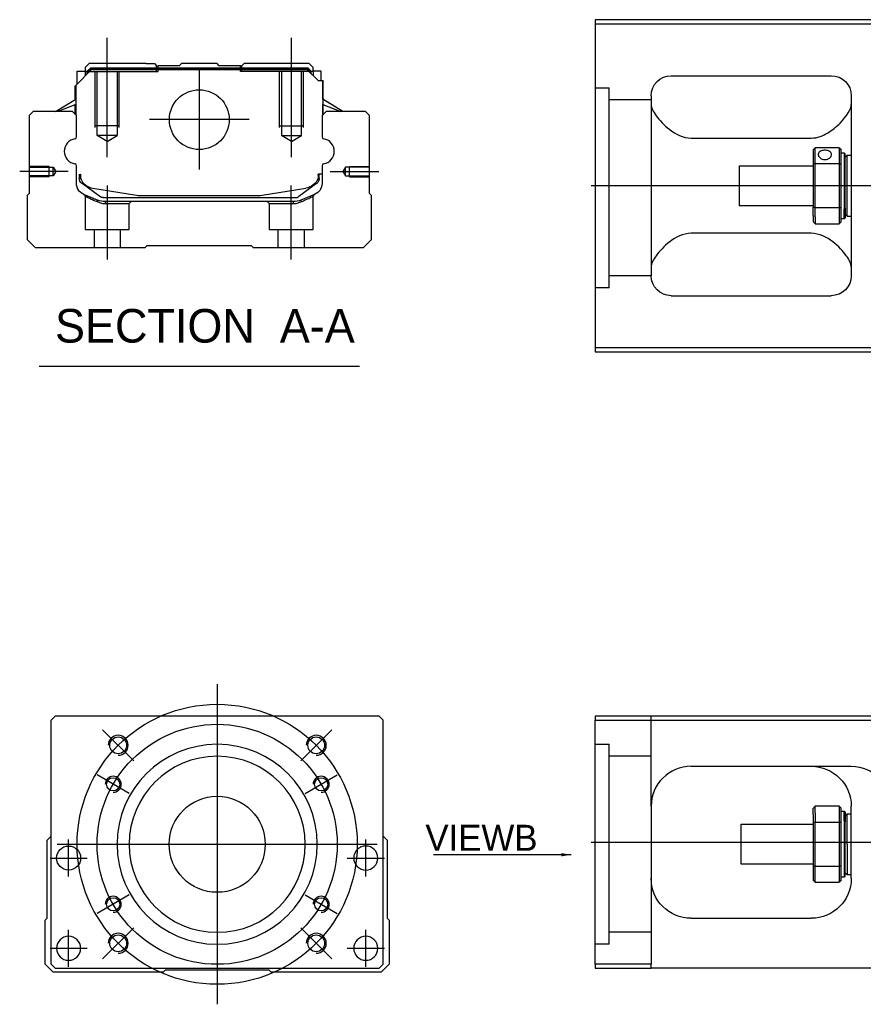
# Model space of a CAD drawing. Header units: millimetres. Extents: x -1108 to 3135, y -1596 to 860.
# Tile 384 of 649: x 647 to 858, y -1269 to -1023. Entities that reach past the tile are written whole.
import ezdxf
from ezdxf.lldxf.tags import DXFTag

# ---------------------------------------------------------------- set-up
doc = ezdxf.new("R2010")
doc.units = ezdxf.units.MM
doc.layers.get('0').update_dxf_attribs({"linetype": 'CONTINUOUS'})
doc.styles.add('CHN', font='txt')
doc.styles.add('DIM-7', font='SIMPLEX.shx', dxfattribs={"width": 0.7, "bigfont": 'chineset.shx'})
tags = doc.linetypes.add('DASHED', pattern=[25.72, 12.86, -12.86]).pattern_tags.tags
tags[6:7] = [DXFTag(74, 4), DXFTag(75, 0), DXFTag(340, '0'), DXFTag(46, 0.0), DXFTag(50, 0.0), DXFTag(44, 0.0), DXFTag(45, 0.0)]
tags[4:5] = [DXFTag(74, 4), DXFTag(75, 0), DXFTag(340, '0'), DXFTag(46, 0.0), DXFTag(50, 0.0), DXFTag(44, 0.0), DXFTag(45, 0.0)]
doc.dimstyles.new('CNS', dxfattribs={"dimtxt": 3.5, "dimasz": 2.5, "dimexe": 1, "dimexo": 1, "dimgap": 1, "dimtad": 1, "dimdsep": 46, "dimtxsty": 'DIM-7', "dimcen": 0.09, "dimclrd": 4, "dimclre": 4, "dimclrt": 1, "dimadec": 0, "dimazin": 0, "dimtfac": 1, "dimtmove": 0, "dimatfit": 3, "dimfxl": 0, "dimtvp": 0.971429, "dimtolj": 1, "dimarcsym": 0})

msp = doc.modelspace()

# ---------------------------------------------------------------- linework, layer by layer
at = {"linetype": 'Continuous'}
for p, q in [((864.94, -1022.64), (790.94, -1022.64)), ((790.94, -1022.64), (790.94, -1104.64)), ((790.94, -1023.64), (864.94, -1023.64)), ((664.57, -1033.62), (663.57, -1034.62)), ((678.75, -1033.62), (664.57, -1033.62)), ((678.75, -1033.62), (680.85, -1033.62)), ((680.85, -1033.62), (681.4, -1034.17)), ((687.05, -1034.17), (687.6, -1033.62)), ((696.5, -1033.62), (687.6, -1033.62)), ((697.05, -1034.17), (696.5, -1033.62)), ((702.7, -1034.17), (703.25, -1033.62)), ((702.7, -1034.17), (703.25, -1033.62)), ((705.35, -1033.62), (703.25, -1033.62)), ((703.25, -1033.62), (703.25, -1033.62)), ((719.53, -1033.62), (705.35, -1033.62)), ((720.53, -1034.62), (719.53, -1033.62)), ((661.17, -1039.07), (665.07, -1035.17)), ((661.57, -1035.47), (663.57, -1035.47)), ((661.57, -1038.67), (661.57, -1035.47)), ((663.57, -1034.62), (663.57, -1035.47)), ((663.57, -1035.47), (663.57, -1036.67)), ((664.07, -1035.62), (663.57, -1035.62)), ((664.07, -1035.53), (664.93, -1034.67)), ((664.07, -1036.17), (664.07, -1035.53)), ((664.3, -1035.63), (664.07, -1035.53)), ((664.3, -1035.63), (665.03, -1034.9)), ((664.3, -1035.94), (664.3, -1035.63)), ((664.93, -1034.67), (719.17, -1034.67)), ((665.03, -1034.9), (664.93, -1034.67)), ((665.03, -1034.9), (719.07, -1034.9)), ((719.03, -1035.17), (665.07, -1035.17)), ((681.4, -1034.17), (681.75, -1034.17)), ((687.05, -1034.17), (681.75, -1034.17)), ((681.75, -1034.67), (681.75, -1034.17)), ((702.35, -1034.17), (697.05, -1034.17)), ((702.35, -1034.17), (702.7, -1034.17)), ((702.35, -1034.67), (702.35, -1034.17)), ((721.73, -1037.87), (719.03, -1035.17)), ((719.07, -1034.9), (719.17, -1034.67)), ((719.8, -1035.63), (719.07, -1034.9)), ((720.03, -1035.53), (719.17, -1034.67)), ((719.8, -1035.63), (720.03, -1035.53)), ((719.8, -1035.94), (719.8, -1035.63)), ((720.03, -1036.17), (720.03, -1035.53)), ((720.53, -1035.62), (720.03, -1035.62)), ((720.53, -1035.47), (720.53, -1034.62)), ((722.53, -1035.47), (720.53, -1035.47)), ((720.53, -1035.47), (720.53, -1036.67)), ((722.53, -1037.87), (722.53, -1035.47)), ((722.53, -1035.47), (722.53, -1035.47)), ((721.73, -1037.87), (722.88, -1037.87)), ((722.88, -1037.87), (722.88, -1045.12)), ((722.88, -1037.87), (722.93, -1037.87)), ((722.93, -1042.52), (722.93, -1037.87)), ((722.93, -1037.87), (723.03, -1037.87)), ((723.03, -1042.58), (723.03, -1037.87)), ((809.94, -1036.64), (849.94, -1036.64)), ((661.07, -1042.58), (661.07, -1039.17)), ((661.17, -1042.52), (661.17, -1039.07)), ((661.22, -1039.02), (661.22, -1045.12)), ((656.16, -1045.62), (661.22, -1042.49)), ((727.94, -1045.62), (722.88, -1042.49)), ((727.94, -1045.62), (723.03, -1042.58)), ((804.94, -1041.64), (804.94, -1086.64)), ((854.94, -1041.64), (854.94, -1086.64)), ((650.55, -1045.62), (649.55, -1046.62)), ((660.37, -1045.62), (650.55, -1045.62)), ((661.22, -1043.82), (656.71, -1045.62)), ((661.37, -1046.62), (660.37, -1045.62)), ((661.07, -1046.32), (661.07, -1043.88)), ((661.17, -1046.42), (661.17, -1043.84)), ((723.73, -1045.62), (722.73, -1046.62)), ((722.88, -1043.82), (727.39, -1045.62)), ((722.93, -1046.42), (722.93, -1043.84)), ((723.03, -1046.32), (723.03, -1043.88)), ((733.55, -1045.62), (723.73, -1045.62)), ((734.55, -1046.62), (733.55, -1045.62)), ((649.55, -1046.62), (649.55, -1066.07)), ((661.37, -1051.94), (661.37, -1046.62)), ((722.73, -1046.62), (722.73, -1051.94)), ((734.55, -1066.07), (734.55, -1046.62)), ((814.94, -1052.23), (844.94, -1052.23)), ((845.44, -1055.14), (845.44, -1058.73)), ((851.94, -1054.64), (845.94, -1054.64)), ((845.94, -1058.59), (845.94, -1054.64)), ((851.94, -1054.64), (851.94, -1058.59)), ((852.44, -1058.73), (852.44, -1055.14)), ((852.44, -1055.89), (853.14, -1055.89)), ((853.14, -1055.89), (853.44, -1056.19)), ((853.14, -1055.89), (853.14, -1069.97)), ((853.44, -1069.76), (853.44, -1056.19)), ((853.44, -1056.99), (853.94, -1056.49)), ((853.94, -1056.49), (854.94, -1056.49)), ((853.94, -1071.79), (853.94, -1056.49)), ((661.37, -1063.55), (661.37, -1059.16)), ((722.73, -1059.16), (722.73, -1063.55)), ((826.94, -1059.14), (845.44, -1059.14)), ((826.94, -1059.14), (826.94, -1069.14)), ((845.44, -1058.73), (845.44, -1069.54)), ((845.94, -1069.68), (845.94, -1058.59)), ((845.94, -1058.59), (851.94, -1058.59)), ((851.94, -1058.59), (851.94, -1069.68)), ((852.44, -1069.54), (852.44, -1058.73)), ((662.07, -1061.27), (662.07, -1062.36)), ((662.37, -1061.27), (662.37, -1062.32)), ((722.73, -1061.27), (721.73, -1061.27)), ((721.73, -1061.27), (721.73, -1062.32)), ((722.03, -1062.36), (722.03, -1061.27)), ((662.76, -1063.62), (662.69, -1063.57)), ((667.17, -1066.83), (662.76, -1063.62)), ((665.44, -1064.75), (676.35, -1066.49)), ((707.75, -1066.49), (718.66, -1064.75)), ((721.34, -1063.62), (716.92, -1066.83)), ((721.41, -1063.57), (721.34, -1063.62)), ((649.55, -1066.07), (649.05, -1066.57)), ((649.05, -1066.57), (649.05, -1077.62)), ((668.06, -1067.12), (716.04, -1067.12)), ((715.54, -1068.12), (668.56, -1068.12)), ((678, -1066.62), (706.1, -1066.62)), ((720.87, -1066.33), (717.45, -1067.74)), ((735.05, -1066.57), (734.55, -1066.07)), ((735.05, -1077.62), (735.05, -1066.57)), ((845.44, -1069.14), (826.94, -1069.14)), ((845.44, -1071.56), (845.44, -1069.54)), ((851.94, -1069.68), (845.94, -1069.68)), ((845.94, -1071.91), (845.94, -1069.68)), ((851.94, -1069.68), (851.94, -1071.91)), ((852.44, -1073.14), (852.44, -1069.54)), ((853.14, -1072.39), (853.14, -1069.97)), ((853.44, -1069.76), (853.44, -1072.09)), ((845.44, -1071.56), (845.44, -1073.14)), ((845.94, -1071.91), (845.94, -1073.64)), ((851.94, -1071.91), (851.94, -1073.64)), ((853.14, -1072.39), (852.44, -1072.39)), ((853.44, -1072.09), (853.14, -1072.39)), ((853.44, -1071.29), (853.94, -1071.79)), ((853.94, -1071.79), (854.94, -1071.79)), ((845.94, -1073.64), (851.94, -1073.64)), ((649.05, -1077.62), (651.05, -1079.62)), ((733.05, -1079.62), (735.05, -1077.62)), ((844.94, -1076.04), (814.94, -1076.04)), ((651.05, -1079.62), (678.55, -1079.62)), ((678.55, -1079.62), (679.05, -1079.12)), ((679.05, -1079.12), (705.05, -1079.12)), ((705.05, -1079.12), (705.55, -1079.62)), ((705.55, -1079.62), (733.05, -1079.62)), ((809.94, -1091.64), (849.94, -1091.64)), ((790.94, -1104.64), (790.94, -1105.64)), ((864.94, -1104.64), (790.94, -1104.64)), ((790.94, -1105.64), (864.94, -1105.64)), ((656.02, -1196.79), (655.02, -1197.79)), ((655.02, -1258.79), (655.02, -1197.79)), ((724.52, -1196.79), (656.02, -1196.79)), ((737.02, -1196.79), (724.52, -1196.79)), ((738.02, -1197.79), (737.02, -1196.79)), ((738.02, -1258.79), (738.02, -1197.79)), ((790.94, -1196.79), (790.94, -1197.79)), ((864.94, -1196.79), (790.94, -1196.79)), ((790.94, -1197.79), (864.94, -1197.79)), ((790.94, -1258.79), (790.94, -1197.79)), ((814.94, -1209.29), (854.94, -1209.29)), ((804.94, -1219.29), (804.94, -1258.79)), ((845.44, -1221.36), (845.44, -1219.79)), ((851.94, -1219.29), (845.94, -1219.29)), ((845.94, -1221.01), (845.94, -1219.29)), ((851.94, -1219.29), (851.94, -1221.01)), ((852.44, -1223.38), (852.44, -1219.79)), ((852.44, -1220.54), (853.14, -1220.54)), ((853.14, -1220.54), (853.44, -1220.84)), ((853.14, -1222.95), (853.14, -1220.54)), ((853.44, -1220.84), (853.44, -1223.17)), ((854.94, -1237.29), (854.94, -1219.29)), ((845.44, -1221.36), (845.44, -1223.38)), ((845.94, -1221.01), (845.94, -1223.24)), ((845.94, -1234.33), (845.94, -1223.24)), ((845.94, -1223.24), (851.94, -1223.24)), ((851.94, -1221.01), (851.94, -1223.24)), ((851.94, -1223.24), (851.94, -1234.33)), ((853.14, -1222.95), (853.14, -1237.04)), ((853.44, -1221.64), (853.94, -1221.14)), ((853.44, -1236.74), (853.44, -1223.17)), ((853.94, -1221.14), (854.94, -1221.14)), ((853.94, -1228.79), (853.94, -1221.14)), ((827.44, -1223.79), (845.44, -1223.79)), ((827.44, -1228.79), (827.44, -1223.79)), ((845.44, -1223.38), (845.44, -1234.2)), ((852.44, -1234.2), (852.44, -1223.38)), ((654.02, -1227.79), (655.02, -1226.79)), ((654.02, -1247.24), (654.02, -1227.79)), ((738.02, -1226.79), (739.02, -1227.79)), ((739.02, -1227.79), (739.02, -1247.24)), ((827.44, -1233.79), (827.44, -1228.79)), ((853.94, -1228.79), (853.94, -1236.44)), ((845.44, -1233.79), (827.44, -1233.79)), ((845.44, -1234.2), (845.44, -1237.79)), ((845.94, -1238.29), (845.94, -1234.33)), ((851.94, -1234.33), (845.94, -1234.33)), ((851.94, -1234.33), (851.94, -1238.29)), ((852.44, -1237.79), (852.44, -1234.2)), ((853.14, -1237.04), (852.44, -1237.04)), ((853.44, -1236.74), (853.14, -1237.04)), ((853.94, -1236.44), (853.44, -1235.94)), ((854.94, -1236.44), (853.94, -1236.44)), ((845.94, -1238.29), (851.94, -1238.29)), ((653.52, -1247.74), (654.02, -1247.24)), ((653.52, -1258.79), (653.52, -1247.74)), ((739.02, -1247.24), (739.52, -1247.74)), ((739.52, -1247.74), (739.52, -1258.79)), ((814.94, -1247.29), (844.94, -1247.29)), ((655.52, -1260.79), (653.52, -1258.79)), ((655.02, -1258.79), (656.02, -1259.79)), ((656.02, -1259.79), (737.02, -1259.79)), ((683.52, -1260.29), (683.02, -1260.79)), ((709.52, -1260.29), (683.52, -1260.29)), ((710.02, -1260.79), (709.52, -1260.29)), ((737.02, -1259.79), (738.02, -1258.79)), ((739.52, -1258.79), (737.52, -1260.79)), ((790.94, -1258.79), (790.94, -1259.79)), ((804.94, -1258.79), (790.94, -1258.79)), ((790.94, -1259.79), (804.94, -1259.79)), ((804.94, -1259.79), (804.94, -1258.79)), ((864.94, -1259.79), (804.94, -1259.79)), ((683.02, -1260.79), (655.52, -1260.79)), ((737.52, -1260.79), (710.02, -1260.79))]:
    msp.add_line(p, q, dxfattribs=at)
at = {"ltscale": 0.2}
for p, q in [((669.05, -1057.03), (669.05, -1027.21)), ((715.05, -1057.03), (715.05, -1027.21)), ((692.05, -1035.14), (692.05, -1060.09)), ((704.52, -1047.62), (679.57, -1047.62)), ((659.33, -1060.62), (647.18, -1060.62)), ((724.77, -1060.62), (736.91, -1060.62)), ((669.1, -1082.62), (669.1, -1064.12)), ((715, -1082.62), (715, -1064.12)), ((675.66, -1207.93), (667.89, -1200.15)), ((717.38, -1207.93), (725.16, -1200.15)), ((675.66, -1249.65), (667.89, -1257.42)), ((717.38, -1249.65), (725.16, -1257.42))]:
    msp.add_line(p, q, dxfattribs=at)
at = {"linetype": 'DASHED'}
for p, q in [((664.07, -1035.62), (681.75, -1035.62)), ((681.4, -1035.62), (681.4, -1034.17)), ((681.75, -1035.62), (681.75, -1034.67)), ((702.35, -1035.62), (702.35, -1034.67)), ((720.03, -1035.62), (702.35, -1035.62)), ((702.7, -1035.62), (702.7, -1034.17)), ((720.53, -1035.62), (720.53, -1035.47)), ((722.53, -1037.62), (722.53, -1037.62)), ((723.09, -1042.62), (723.09, -1042.62)), ((663.55, -1066.79), (663.55, -1075.12)), ((674.55, -1068.62), (675.05, -1068.12)), ((709, -1068.12), (709.5, -1068.62)), ((720.5, -1075.12), (720.5, -1066.82)), ((668.6, -1068.62), (674.55, -1068.62)), ((674.55, -1075.12), (674.55, -1068.62)), ((709.5, -1068.62), (709.5, -1075.12)), ((709.5, -1068.62), (715.49, -1068.62)), ((663.55, -1075.12), (669.05, -1075.12)), ((665.75, -1075.12), (665.75, -1079.62)), ((669.05, -1075.12), (674.55, -1075.12)), ((672.35, -1079.62), (672.35, -1075.12)), ((709.5, -1075.12), (720.5, -1075.12)), ((711.7, -1075.12), (711.7, -1079.62)), ((718.3, -1079.62), (718.3, -1075.12)), ((794.44, -1089.65), (790.94, -1089.65)), ((794.44, -1253.79), (790.94, -1253.79))]:
    msp.add_line(p, q, dxfattribs=at)
at = {"linetype": 'DASHED', "ltscale": 0.1}
for p, q in [((666.05, -1049.62), (666.05, -1035.62)), ((666.55, -1051.62), (666.55, -1035.62)), ((671.55, -1035.62), (671.55, -1051.62)), ((672.05, -1049.62), (672.05, -1035.62)), ((712.05, -1049.62), (712.05, -1035.62)), ((712.55, -1035.62), (712.55, -1051.62)), ((717.55, -1051.62), (717.55, -1035.62)), ((718.05, -1049.62), (718.05, -1035.62)), ((672.05, -1049.17), (666.05, -1049.17)), ((712.05, -1049.17), (718.05, -1049.17)), ((671.55, -1051.62), (666.55, -1051.62)), ((669.05, -1053.06), (666.55, -1051.62)), ((669.05, -1053.06), (671.55, -1051.62)), ((712.55, -1051.62), (717.55, -1051.62)), ((715.05, -1053.06), (712.55, -1051.62)), ((715.05, -1053.06), (717.55, -1051.62)), ((654.55, -1059.32), (649.55, -1059.32)), ((649.55, -1059.54), (655.55, -1059.54)), ((654.55, -1061.92), (654.55, -1059.32)), ((655.55, -1059.54), (656.19, -1060.62)), ((655.55, -1061.69), (655.55, -1059.54)), ((656.19, -1060.62), (655.55, -1061.69)), ((728.55, -1059.54), (727.91, -1060.62)), ((727.91, -1060.62), (728.55, -1061.69)), ((734.55, -1059.54), (728.55, -1059.54)), ((728.55, -1061.69), (728.55, -1059.54)), ((729.55, -1061.92), (729.55, -1059.32)), ((729.55, -1059.32), (734.55, -1059.32)), ((655.55, -1061.69), (649.55, -1061.69)), ((654.55, -1061.92), (649.55, -1061.92)), ((728.55, -1061.69), (734.55, -1061.69)), ((729.55, -1061.92), (734.55, -1061.92))]:
    msp.add_line(p, q, dxfattribs=at)
at = {"linetype": 'DASHED', "ltscale": 0.3}
for p, q in [((790.94, -1039.65), (794.44, -1039.65)), ((794.44, -1089.65), (794.44, -1039.65)), ((804.94, -1042.65), (794.44, -1042.65)), ((804.94, -1086.65), (794.44, -1086.65)), ((804.94, -1219.29), (804.94, -1196.79)), ((790.94, -1203.79), (794.44, -1203.79)), ((794.44, -1253.79), (794.44, -1203.79)), ((804.94, -1206.79), (794.44, -1206.79)), ((804.94, -1250.79), (794.44, -1250.79))]:
    msp.add_line(p, q, dxfattribs=at)
for p, q in [((1631.94, -1064.18), (789.94, -1064.14)), ((652.04, -1109.25), (732.08, -1109.25)), ((789.94, -1228.29), (1631.94, -1228.29))]:
    msp.add_line(p, q)
at = {"ltscale": 0.3}
for p, q in [((696.52, -1188.79), (696.52, -1268.79)), ((656.52, -1228.79), (736.52, -1228.79))]:
    msp.add_line(p, q, dxfattribs=at)
at = {"ltscale": 0.1}
for p, q in [((674.57, -1216.11), (666.52, -1211.46)), ((718.48, -1216.11), (726.53, -1211.46)), ((659.41, -1236.87), (659.41, -1227.57)), ((733.64, -1236.87), (733.64, -1227.57)), ((654.76, -1232.22), (664.06, -1232.22)), ((728.99, -1232.22), (738.29, -1232.22)), ((674.57, -1241.46), (666.52, -1246.11)), ((718.48, -1241.46), (726.53, -1246.11)), ((659.41, -1259.44), (659.41, -1250.14)), ((733.64, -1259.44), (733.64, -1250.14)), ((654.76, -1254.79), (664.06, -1254.79)), ((728.99, -1254.79), (738.29, -1254.79))]:
    msp.add_line(p, q, dxfattribs=at)
at = {"linetype": 'Continuous'}
for centre, radius in [((692.05, -1047.62), 7.47), ((671.78, -1204.04), 2.1), ((721.27, -1204.04), 2.1), ((670.54, -1213.79), 1.65), ((722.5, -1213.79), 1.65), ((696.52, -1228.79), 12), ((659.41, -1232.22), 3), ((670.54, -1243.79), 1.65), ((722.5, -1243.79), 1.65), ((671.78, -1253.54), 2.1), ((721.27, -1253.54), 2.1)]:
    msp.add_circle(centre, radius, dxfattribs=at)
at = {"ltscale": 0.3}
for radius in [35, 30]:
    msp.add_circle((696.52, -1228.79), radius, dxfattribs=at)
at = {"linetype": 'Continuous', "extrusion": (0, 0, -1)}
for centre, radius in [((-696.52, -1228.79), 25), ((-696.52, -1228.79), 22), ((-733.64, -1232.22), 3), ((-659.41, -1254.79), 3), ((-733.64, -1254.79), 3)]:
    msp.add_circle(centre, radius, dxfattribs=at)
at = {"linetype": 'Continuous', "extrusion": (-6.12303e-17, 0, -1)}
for centre, start, end in [((-809.94, -1041.64), 0, 90), ((-849.94, -1041.64), 90, 180), ((-809.94, -1086.64), 270, 0), ((-849.94, -1086.64), 180, 270)]:
    msp.add_arc(centre, 5, start, end, dxfattribs=at)
for centre, radius, start, end in [((661.49, -1055.55), 3.17, 98.9371, 261.0629), ((722.61, -1055.55), 3.17, 278.9371, 81.0629), ((671.78, -1204.04), 2.5, 270, 180), ((721.27, -1204.04), 2.5, 270, 180), ((670.54, -1213.79), 2, 270, 180), ((722.5, -1213.79), 2, 270, 180), ((670.54, -1243.79), 2, 270, 180), ((722.5, -1243.79), 2, 270, 180), ((671.78, -1253.54), 2.5, 270, 180), ((721.27, -1253.54), 2.5, 270, 180)]:
    msp.add_arc(centre, radius, start, end)
at = {"linetype": 'Continuous'}
for centre, radius, start, end in [((660.87, -1051.94), 0.5, 285.1919, 0), ((723.23, -1051.94), 0.5, 180, 254.8081), ((660.87, -1059.16), 0.5, 0, 74.8081), ((723.23, -1059.16), 0.5, 105.1919, 180), ((666.07, -1060.8), 4, 202.3316, 260.9414), ((718.03, -1060.8), 4, 337.6678, 353.1681), ((718.03, -1060.8), 3.77, 349.0413, 352.7469), ((678, -1056.12), 10.5, 260.9414, 270), ((706.1, -1056.12), 10.5, 270, 279.0586), ((716.04, -1065.62), 1.5, 270, 306.0274), ((814.94, -1219.29), 10, 90, 180)]:
    msp.add_arc(centre, radius, start, end, dxfattribs=at)
at = {"linetype": 'Continuous', "extrusion": (0, 0, -1)}
for centre, radius, start, end in [((-663.57, -1062.36), 1.5, 306.0274, 0), ((-666.07, -1060.8), 4, 337.6678, 353.1681), ((-666.07, -1060.8), 3.77, 349.0413, 352.7469), ((-718.03, -1060.8), 4, 202.3316, 260.9414), ((-720.53, -1062.36), 1.5, 180, 233.9726), ((-664.37, -1063.55), 3, 292.4327, 0), ((-719.73, -1063.55), 3, 180, 247.5673), ((-668.56, -1063.12), 5, 270, 292.4327), ((-668.06, -1065.62), 1.5, 270, 306.0274), ((-715.54, -1063.12), 5, 247.5673, 270), ((-844.94, -1219.29), 10, 90, 180), ((-854.94, -1219.29), 10, 90, 180), ((-814.94, -1237.29), 10, 270, 0), ((-844.94, -1237.29), 10, 180, 270)]:
    msp.add_arc(centre, radius, start, end, dxfattribs=at)
at = {"linetype": 'Continuous'}
for points, degree in [([(661.22, -1045.12), (661.22, -1045.72)], 1), ([(661.22, -1045.72), (661.22, -1046.47)], 1), ([(722.88, -1045.12), (722.88, -1045.72)], 1), ([(722.88, -1045.72), (722.88, -1046.47)], 1), ([(804.94, -1043.84), (804.94, -1044.6), (805.41, -1045.57), (806.18, -1046.64)], 3), ([(845.44, -1055.14), (845.61, -1054.97), (845.77, -1054.8), (845.94, -1054.64)], 3), ([(851.94, -1054.64), (852.11, -1054.8), (852.27, -1054.97), (852.44, -1055.14)], 3), ([(845.94, -1058.59), (845.77, -1058.64), (845.61, -1058.68), (845.44, -1058.73)], 3), ([(851.94, -1058.59), (852.11, -1058.64), (852.27, -1058.68), (852.44, -1058.73)], 3), ([(845.94, -1069.68), (845.77, -1069.64), (845.61, -1069.59), (845.44, -1069.54)], 3), ([(851.94, -1069.68), (852.11, -1069.64), (852.27, -1069.59), (852.44, -1069.54)], 3), ([(845.94, -1073.64), (845.77, -1073.47), (845.61, -1073.3), (845.44, -1073.14)], 3), ([(852.44, -1073.14), (852.27, -1073.3), (852.11, -1073.47), (851.94, -1073.64)], 3), ([(806.18, -1081.64), (805.41, -1082.71), (804.94, -1083.68), (804.94, -1084.43)], 3), ([(854.94, -1084.43), (854.94, -1083.68), (854.47, -1082.71), (853.69, -1081.64)], 3), ([(809.94, -1210.63), (809.91, -1210.64), (809.88, -1210.66), (809.85, -1210.68)], 3), ([(845.94, -1219.29), (845.77, -1219.45), (845.61, -1219.62), (845.44, -1219.79)], 3), ([(851.94, -1219.29), (852.11, -1219.45), (852.27, -1219.62), (852.44, -1219.79)], 3), ([(845.94, -1223.24), (845.77, -1223.29), (845.61, -1223.33), (845.44, -1223.38)], 3), ([(852.44, -1223.38), (852.27, -1223.33), (852.11, -1223.29), (851.94, -1223.24)], 3), ([(845.94, -1234.33), (845.77, -1234.29), (845.61, -1234.24), (845.44, -1234.2)], 3), ([(852.44, -1234.2), (852.27, -1234.24), (852.11, -1234.29), (851.94, -1234.33)], 3), ([(845.44, -1237.79), (845.61, -1237.95), (845.77, -1238.12), (845.94, -1238.29)], 3), ([(852.44, -1237.79), (852.27, -1237.95), (852.11, -1238.12), (851.94, -1238.29)], 3)]:
    msp.add_open_spline(points, degree=degree, dxfattribs=at)
for points, knots in [([(844.94, -1052.23), (846.46, -1052.23), (847.88, -1051.67), (850.28, -1050.21), (851.27, -1049.35), (853.83, -1046.73), (854.94, -1045.01), (854.94, -1043.84)], [0, 0, 0, 0, 0.25, 0.25, 0.5, 0.5, 1, 1, 1, 1]), ([(806.18, -1046.64), (807.01, -1047.77), (808.14, -1049), (811.02, -1051.21), (812.88, -1052.23), (814.94, -1052.23)], [0, 0, 0, 0, 0.5, 0.5, 1, 1, 1, 1]), ([(849.99, -1056.36), (849.99, -1056.23), (849.96, -1056.1), (849.84, -1055.87), (849.75, -1055.76), (849.52, -1055.57), (849.38, -1055.5), (849.07, -1055.37), (848.89, -1055.33), (848.53, -1055.28), (848.34, -1055.27), (847.98, -1055.3), (847.79, -1055.33), (847.46, -1055.42), (847.31, -1055.49), (847.05, -1055.65), (846.94, -1055.75), (846.78, -1055.97), (846.72, -1056.1), (846.69, -1056.27), (846.69, -1056.31), (846.69, -1056.36)], [0, 0, 0, 0, 0.106605, 0.106605, 0.21316, 0.21316, 0.320465, 0.320465, 0.42832, 0.42832, 0.535356, 0.535356, 0.641477, 0.641477, 0.748016, 0.748016, 0.855648, 0.855648, 0.963354, 0.963354, 1, 1, 1, 1]), ([(846.69, -1056.36), (846.69, -1056.49), (846.72, -1056.62), (846.84, -1056.88), (846.93, -1057), (847.16, -1057.23), (847.3, -1057.33), (847.61, -1057.49), (847.79, -1057.54), (848.15, -1057.61), (848.34, -1057.62), (848.7, -1057.59), (848.88, -1057.55), (849.21, -1057.42), (849.37, -1057.33), (849.63, -1057.13), (849.74, -1057.01), (849.9, -1056.76), (849.96, -1056.63), (849.99, -1056.45), (849.99, -1056.4), (849.99, -1056.36)], [0, 0, 0, 0, 0.106605, 0.106605, 0.21316, 0.21316, 0.320465, 0.320465, 0.42832, 0.42832, 0.535356, 0.535356, 0.641477, 0.641477, 0.748016, 0.748016, 0.855648, 0.855648, 0.963354, 0.963354, 1, 1, 1, 1]), ([(814.94, -1076.04), (812.87, -1076.04), (811.02, -1077.06), (808.15, -1079.26), (807.01, -1080.5), (806.18, -1081.64)], [0, 0, 0, 0, 0.5, 0.5, 1, 1, 1, 1]), ([(853.69, -1081.64), (852.87, -1080.5), (851.74, -1079.27), (848.85, -1077.06), (847, -1076.04), (844.94, -1076.04)], [0, 0, 0, 0, 0.5, 0.5, 1, 1, 1, 1]), ([(805.5, -1215.97), (805.41, -1216.23), (805.28, -1216.67), (805.18, -1217.11), (805.14, -1217.29)], [0, 0, 0, 0, 0.596588, 1, 1, 1, 1])]:
    msp.add_open_spline(points, degree=3, knots=knots, dxfattribs=at)
at = {"linetype": 'DASHED'}
for points, degree in [([(663.24, -1066.33), (663.55, -1066.79)], 1), ([(666.68, -1068.2), (666.65, -1067.74)], 1), ([(668.56, -1068.12), (668.6, -1068.62)], 1), ([(715.54, -1068.12), (715.52, -1068.29), (715.51, -1068.45), (715.49, -1068.62)], 3), ([(717.45, -1067.74), (717.42, -1068.2)], 1), ([(720.5, -1066.82), (720.81, -1066.35)], 1)]:
    msp.add_open_spline(points, degree=degree, dxfattribs=at)
for points, degree, knots in [([(663.24, -1066.33), (663.24, -1066.33), (664.16, -1066.71), (665.09, -1067.1), (666.65, -1067.74)], 2, [0, 0, 0, 0.5, 0.5, 1, 1, 1]), ([(663.55, -1066.79), (663.55, -1066.79), (663.55, -1066.79), (664.02, -1067.01), (665.33, -1067.6), (666.21, -1067.99), (666.68, -1068.2)], 3, [0, 0, 0, 0, 0.000815, 0.486557, 0.726811, 1, 1, 1, 1]), ([(666.68, -1068.2), (666.99, -1068.32), (667.59, -1068.56), (668.27, -1068.6), (668.6, -1068.62)], 3, [0, 0, 0, 0, 0.515943, 1, 1, 1, 1]), ([(715.49, -1068.62), (715.83, -1068.6), (716.51, -1068.56), (717.11, -1068.32), (717.42, -1068.2)], 3, [0, 0, 0, 0, 0.484584, 1, 1, 1, 1]), ([(717.42, -1068.2), (717.73, -1068.06), (718.34, -1067.79), (719.09, -1067.45), (720.09, -1067), (720.5, -1066.82), (720.5, -1066.82)], 3, [0, 0, 0, 0, 0.185898, 0.357233, 0.514425, 1, 1, 1, 1])]:
    msp.add_open_spline(points, degree=degree, knots=knots, dxfattribs=at)

# ---------------------------------------------------------------- texts
at = {"style": 'CHN'}
for s, insert, char_height, attachment_point in [('SECTION  A-A ', (656, -1099.22), 8.4, 4), ('VIEWB', (776.55, -1230.41), 6.5, 9)]:
    msp.add_mtext(s, dxfattribs=dict(at, insert=insert, char_height=char_height, attachment_point=attachment_point))

# ---------------------------------------------------------------- leaders
msp.add_leader([(784.99, -1231.4), (750.54, -1231.41)], dimstyle='CNS', override={"dimtxt": 6.5, "dimtxsty": 'CHN'})

doc.saveas('drawing.dxf')
